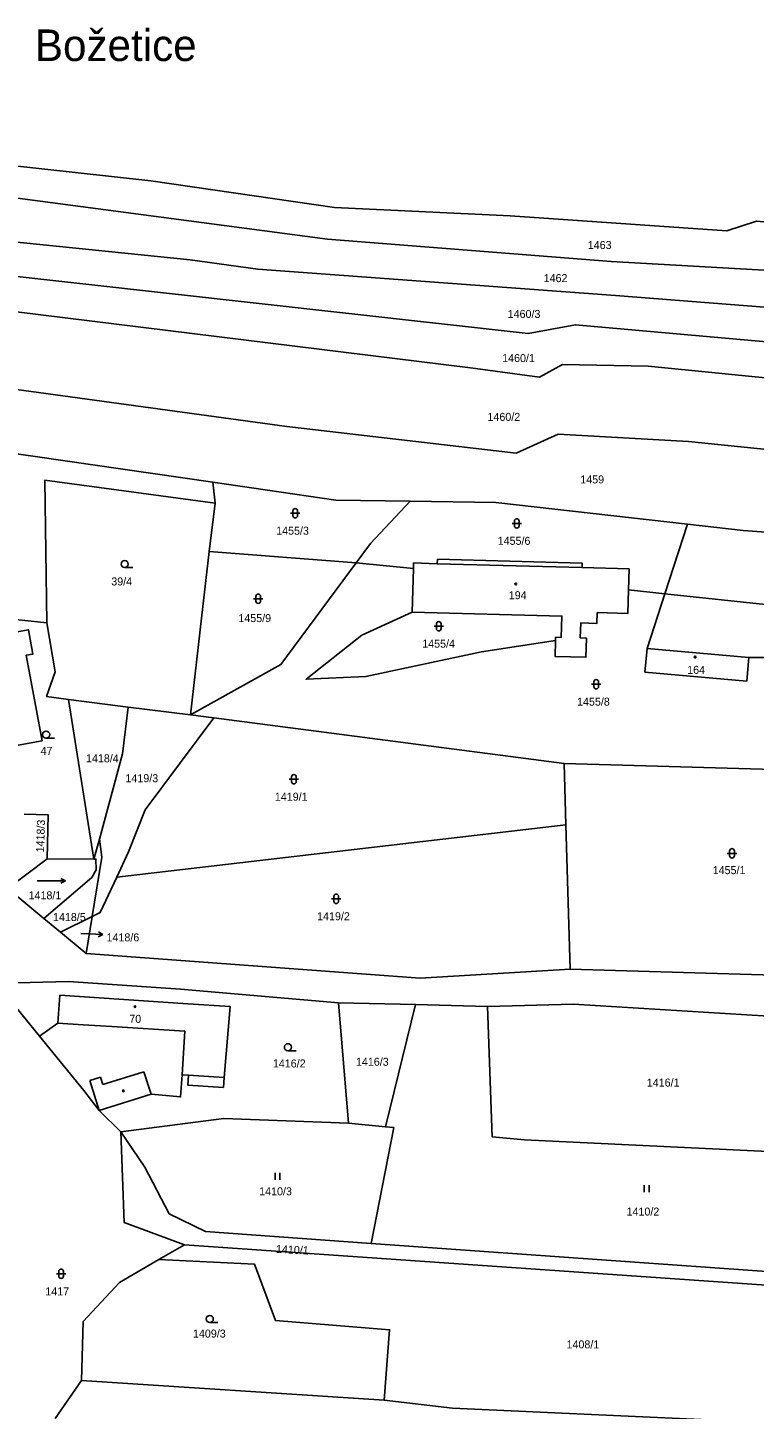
# Model space of a CAD drawing. Extents: x -776734 to -748832, y -1118122 to -976986.
# Drawn here: x -750359.5 to -750205.2, y -1113788.5 to -1113495 of the extents above; entities that cross this region are included whole.
import ezdxf

# ---------------------------------------------------------------- set-up
doc = ezdxf.new("R2010")
doc.units = 0
for name, color, linetype in [('KM_Hranice parcel', 7, 'Continuous'), ('KM_Parcelní čísla', 7, 'Continuous'), ('KM_Pop  PČ popisy', 7, 'Continuous'), ('KM_Vnitřní kresba', 7, 'Continuous'), ('KM_Značky budov', 7, 'Continuous'), ('KM_Značky kultur', 7, 'Continuous')]:
    doc.layers.add(name, color=color, linetype=linetype)

msp = doc.modelspace()

# ---------------------------------------------------------------- linework, layer by layer
at = {"layer": 'KM_Hranice parcel'}
for p, q in [((-750319.68, -1113595.94), (-750320.2, -1113591.54)), ((-750319.68, -1113595.94), (-750321.01, -1113606.24)), ((-750219.35, -1113600.41), (-750224.18, -1113615.21)), ((-750321.01, -1113606.24), (-750289.79, -1113608.65)), ((-750289.79, -1113608.65), (-750277.59, -1113609.86)), ((-750277.56, -1113608.68), (-750277.59, -1113609.86)), ((-750277.59, -1113609.86), (-750277.83, -1113619.1)), ((-750231.9, -1113614.39), (-750224.18, -1113615.21)), ((-750227.98, -1113626.84), (-750224.18, -1113615.21)), ((-750369.15, -1113619.92), (-750355.45, -1113621.39)), ((-750206.35, -1113628.73), (-750227.98, -1113626.84)), ((-750200.06, -1113628.74), (-750206.35, -1113628.73)), ((-750345.45, -1113671.58), (-750350.89, -1113637.66)), ((-750338.2, -1113639.3), (-750350.89, -1113637.66)), ((-750339.4, -1113649.21), (-750338.2, -1113639.3)), ((-750324.94, -1113640.91), (-750338.2, -1113639.3)), ((-750324.94, -1113640.91), (-750319.96, -1113641.56)), ((-750245.59, -1113651.27), (-750319.96, -1113641.56)), ((-750344.3, -1113667.31), (-750339.4, -1113649.21)), ((-750172.71, -1113653.38), (-750245.59, -1113651.27)), ((-750245.59, -1113651.27), (-750245.21, -1113664.26)), ((-750340.58, -1113675.38), (-750245.21, -1113664.26)), ((-750245.21, -1113664.26), (-750244.31, -1113694.94)), ((-750345.45, -1113671.58), (-750344.3, -1113667.31)), ((-750355.37, -1113671.5), (-750363.75, -1113677.82)), ((-750355.37, -1113671.5), (-750345.45, -1113671.58)), ((-750363.75, -1113677.82), (-750356.09, -1113684.16)), ((-750352.56, -1113687.08), (-750356.09, -1113684.16)), ((-750352.56, -1113687.08), (-750345.84, -1113683.76)), ((-750345.84, -1113683.76), (-750347.1, -1113691.6)), ((-750347.1, -1113691.6), (-750352.56, -1113687.08)), ((-750244.31, -1113694.94), (-750178.62, -1113696.84)), ((-750365.65, -1113698.64), (-750357.05, -1113709.16)), ((-750352.73, -1113700.5), (-750353.1, -1113706.44)), ((-750291.37, -1113727.68), (-750293.49, -1113702.09)), ((-750293.49, -1113702.09), (-750277.16, -1113702.49)), ((-750277.16, -1113702.49), (-750283.5, -1113728.42)), ((-750261.83, -1113702.86), (-750277.16, -1113702.49)), ((-750353.1, -1113706.44), (-750357.05, -1113709.16)), ((-750357.05, -1113709.16), (-750347.6, -1113720.71)), ((-750347.6, -1113720.71), (-750344.35, -1113724.99)), ((-750344.35, -1113724.99), (-750339.77, -1113729.48)), ((-750283.5, -1113728.42), (-750291.37, -1113727.68)), ((-750190.72, -1113760.04), (-750286.56, -1113753.21)), ((-750326.24, -1113753.48), (-750331.67, -1113756.64)), ((-750193.16, -1113762.73), (-750326.24, -1113753.48)), ((-750353.67, -1113790.38), (-750348.13, -1113782.32)), ((-750348.13, -1113782.32), (-750283.82, -1113786.52))]:
    msp.add_line(p, q, dxfattribs=at)
for points in [[(-750045.04, -1113544.82), (-750089.85, -1113544.98), (-750132.11, -1113542.64), (-750204.71, -1113536.1), (-750211.02, -1113538.11), (-750257.07, -1113534.93), (-750294.35, -1113533.17), (-750333.35, -1113527.51), (-750404.15, -1113519.72)], [(-750057.81, -1113554.11), (-750104.3, -1113553.19), (-750143.19, -1113549.91), (-750235.6, -1113544.65), (-750295.85, -1113539.87), (-750405.65, -1113525.42)], [(-750069.76, -1113562.79), (-750098.99, -1113562.52), (-750234.67, -1113551.9), (-750310.62, -1113546.25), (-750325.03, -1113544.31), (-750384.75, -1113538.23), (-750409.7, -1113534.31)], [(-750080.85, -1113571.48), (-750118.29, -1113569.23), (-750243.2, -1113558.07), (-750253.2, -1113559.92), (-750368.22, -1113547.09), (-750410.85, -1113540.16)], [(-750412.18, -1113546.9), (-750372.88, -1113553.97), (-750265.49, -1113567.25), (-750250.83, -1113569.19), (-750245.92, -1113566.55), (-750227.71, -1113566.85), (-750090.47, -1113580.54)], [(-750320.2, -1113591.54), (-750364.83, -1113585.05), (-750363.95, -1113571.58)], [(-750105.22, -1113594.46), (-750219.15, -1113582.84), (-750246.84, -1113581.33), (-750255.78, -1113585.33), (-750304.45, -1113579.67), (-750363.95, -1113571.58)], [(-750355.45, -1113621.39), (-750355.91, -1113591.12), (-750319.68, -1113595.94)], [(-750278.28, -1113595.55), (-750294.08, -1113595.34), (-750320.2, -1113591.54)], [(-750289.79, -1113608.65), (-750286.73, -1113604.51), (-750278.28, -1113595.55)], [(-750219.35, -1113600.41), (-750260.09, -1113595.8), (-750278.28, -1113595.55)], [(-750121.3, -1113606.35), (-750155.96, -1113605.54), (-750207.56, -1113601.75), (-750219.35, -1113600.41)], [(-750321.01, -1113606.24), (-750322.62, -1113620.4), (-750324.94, -1113640.91)], [(-750289.79, -1113608.65), (-750305.73, -1113630.23), (-750324.94, -1113640.91)], [(-750272.49, -1113607.86), (-750272.55, -1113608.86), (-750277.56, -1113608.68)], [(-750231.9, -1113614.39), (-750231.78, -1113609.94), (-750241.77, -1113609.67), (-750241.74, -1113608.72), (-750272.49, -1113607.86)], [(-750247.42, -1113625.16), (-750247.51, -1113628.52), (-750240.96, -1113628.7), (-750240.85, -1113624.64), (-750242.15, -1113624.61), (-750242.06, -1113621.41), (-750238.61, -1113621.5), (-750238.55, -1113619.22), (-750232.04, -1113619.4), (-750231.9, -1113614.39)], [(-750224.18, -1113615.21), (-750201.45, -1113617.62), (-750150.56, -1113619.26), (-750127.69, -1113619.17), (-750122.51, -1113619.5)], [(-750277.83, -1113619.1), (-750288.55, -1113624), (-750300.39, -1113633.39), (-750287.69, -1113632.76), (-750263.15, -1113627.55), (-750247.42, -1113625.16)], [(-750277.83, -1113619.1), (-750246.06, -1113619.97), (-750246.18, -1113624.5), (-750247.4, -1113624.47), (-750247.42, -1113625.16)], [(-750361.54, -1113647.34), (-750356.46, -1113646.45), (-750359.82, -1113628.28), (-750358.43, -1113628.04), (-750359.37, -1113622.85), (-750365.93, -1113624.01), (-750365.04, -1113628.96), (-750370.52, -1113629.8)], [(-750350.89, -1113637.66), (-750355.5, -1113637.06), (-750353.72, -1113631.78), (-750355.45, -1113621.39)], [(-750227.98, -1113626.84), (-750228.42, -1113631.86), (-750206.79, -1113633.75), (-750206.35, -1113628.73)], [(-750319.96, -1113641.56), (-750334.59, -1113661.08), (-750338.08, -1113670.06), (-750340.58, -1113675.38)], [(-750360.25, -1113662.04), (-750355.16, -1113662.19), (-750355.37, -1113671.5)], [(-750345.84, -1113683.76), (-750343.8, -1113671.16), (-750344.3, -1113667.31)], [(-750356.09, -1113684.16), (-750345.9, -1113675.48), (-750344.99, -1113673.85), (-750345.02, -1113671.58), (-750345.45, -1113671.58)], [(-750340.58, -1113675.38), (-750344.12, -1113682.91), (-750345.84, -1113683.76)], [(-750244.31, -1113694.94), (-750276.13, -1113696.87), (-750347.1, -1113691.6)], [(-750293.49, -1113702.09), (-750327.06, -1113699.19), (-750350.88, -1113697.54), (-750364.45, -1113697.93), (-750365.65, -1113698.64)], [(-750344.35, -1113724.99), (-750333.33, -1113721.53), (-750327.04, -1113722.09), (-750326.74, -1113717.4), (-750325.39, -1113717.49), (-750325.53, -1113719.58), (-750317.94, -1113720.06), (-750317.77, -1113717.97), (-750316.53, -1113702.85), (-750325.52, -1113702.28), (-750352.73, -1113700.5)], [(-750144.63, -1113709.25), (-750179.18, -1113706.36), (-750243.6, -1113702.39), (-750261.83, -1113702.86)], [(-750168.3, -1113735.33), (-750254, -1113731.2), (-750260.89, -1113730.55), (-750261.83, -1113702.86)], [(-750291.37, -1113727.68), (-750317.86, -1113726.66), (-750339.77, -1113729.48)], [(-750286.56, -1113753.21), (-750321.74, -1113750.7), (-750329.46, -1113746.89), (-750334.64, -1113737.01), (-750339.77, -1113729.48)], [(-750339.77, -1113729.48), (-750339.04, -1113748.75), (-750326.24, -1113753.48)], [(-750283.5, -1113728.42), (-750281.78, -1113728.58), (-750286.56, -1113753.21)], [(-750331.67, -1113756.64), (-750340.01, -1113761.5), (-750347.74, -1113769.82), (-750348.13, -1113782.32)], [(-750331.67, -1113756.64), (-750311.38, -1113757.58), (-750306.9, -1113769.59), (-750282.65, -1113771.55), (-750283.82, -1113786.52)], [(-750283.82, -1113786.52), (-750269.28, -1113788.16), (-750204.01, -1113791.2)]]:
    msp.add_lwpolyline(points, dxfattribs=at)
at = {"layer": 'KM_Pop  PČ popisy'}
for p, q in [((-750348.24, -1113687.41), (-750346.53, -1113687.48)), ((-750346.53, -1113687.48), (-750343.531, -1113687.585)), ((-750343.531, -1113687.585), (-750344.549, -1113688.05)), ((-750343.531, -1113687.585), (-750344.514, -1113687.049))]:
    msp.add_line(p, q, dxfattribs=at)
at = {"layer": 'KM_Vnitřní kresba'}
for p, q in [((-750272.55, -1113608.86), (-750241.77, -1113609.67)), ((-750353.1, -1113706.44), (-750347.71, -1113706.78)), ((-750341.63, -1113707.16), (-750347.71, -1113706.78)), ((-750341.63, -1113707.16), (-750326.15, -1113708.12)), ((-750326.15, -1113708.12), (-750326.74, -1113717.4)), ((-750344.07, -1113717.91), (-750346.35, -1113718.63)), ((-750343.58, -1113719.48), (-750344.07, -1113717.91)), ((-750334.84, -1113716.73), (-750343.58, -1113719.48)), ((-750333.33, -1113721.53), (-750334.84, -1113716.73)), ((-750325.39, -1113717.49), (-750317.77, -1113717.97)), ((-750344.35, -1113724.99), (-750346.35, -1113718.63))]:
    msp.add_line(p, q, dxfattribs=at)
at = {"layer": 'KM_Značky budov'}
for centre in [(-750255.8568, -1113613.1492), (-750217.7568, -1113628.6792), (-750336.7468, -1113702.9292), (-750339.2068, -1113720.7992)]:
    msp.add_circle(centre, 0.175, dxfattribs=at)
at = {"layer": 'KM_Značky kultur'}
for p, q in [((-750303.201, -1113597.621), (-750303.201, -1113598.622)), ((-750302.199, -1113598.622), (-750302.199, -1113597.621)), ((-750303.701, -1113598.121), (-750301.699, -1113598.121)), ((-750256.651, -1113600.271), (-750254.649, -1113600.271)), ((-750256.151, -1113599.771), (-750256.151, -1113600.772)), ((-750255.149, -1113600.772), (-750255.149, -1113599.771)), ((-750338.923, -1113609.66), (-750337.173, -1113609.66)), ((-750311.571, -1113616.281), (-750309.569, -1113616.281)), ((-750311.071, -1113615.781), (-750311.071, -1113616.782)), ((-750310.069, -1113616.782), (-750310.069, -1113615.781)), ((-750273.221, -1113622.121), (-750271.219, -1113622.121)), ((-750272.721, -1113621.621), (-750272.721, -1113622.622)), ((-750271.719, -1113622.622), (-750271.719, -1113621.621)), ((-750239.781, -1113634.431), (-750237.779, -1113634.431)), ((-750239.281, -1113633.931), (-750239.281, -1113634.932)), ((-750238.279, -1113634.932), (-750238.279, -1113633.931)), ((-750355.603, -1113645.89), (-750353.853, -1113645.89)), ((-750303.981, -1113654.621), (-750301.979, -1113654.621)), ((-750303.481, -1113654.121), (-750303.481, -1113655.122)), ((-750302.479, -1113655.122), (-750302.479, -1113654.121)), ((-750210.931, -1113670.351), (-750208.929, -1113670.351)), ((-750210.431, -1113669.851), (-750210.431, -1113670.852)), ((-750209.429, -1113670.852), (-750209.429, -1113669.851)), ((-750357.493, -1113676.169), (-750351.493, -1113676.169)), ((-750351.493, -1113676.169), (-750352.47, -1113675.667)), ((-750351.493, -1113676.169), (-750352.47, -1113676.67)), ((-750294.501, -1113679.511), (-750294.501, -1113680.512)), ((-750293.499, -1113680.512), (-750293.499, -1113679.511)), ((-750295.001, -1113680.011), (-750292.999, -1113680.011)), ((-750304.253, -1113712.28), (-750302.503, -1113712.28)), ((-750306.961, -1113739.7), (-750306.961, -1113738.2)), ((-750305.96, -1113739.7), (-750305.96, -1113738.2)), ((-750228.551, -1113742.33), (-750228.551, -1113740.83)), ((-750227.55, -1113742.33), (-750227.55, -1113740.83)), ((-750352.921, -1113759.151), (-750352.921, -1113760.152)), ((-750351.919, -1113760.152), (-750351.919, -1113759.151)), ((-750353.421, -1113759.651), (-750351.419, -1113759.651)), ((-750320.853, -1113770), (-750319.103, -1113770))]:
    msp.add_line(p, q, dxfattribs=at)
for centre in [(-750338.9229, -1113608.9098), (-750355.6029, -1113645.1398), (-750304.2529, -1113711.5298), (-750320.8529, -1113769.2498)]:
    msp.add_circle(centre, 0.75, dxfattribs=at)
for centre, start, end in [((-750302.7, -1113597.6209), 0, 180), ((-750302.7, -1113598.6209), 180, 359.987886), ((-750255.65, -1113599.7709), 0, 180), ((-750255.65, -1113600.7709), 180, 359.987886), ((-750310.57, -1113615.7809), 0, 180), ((-750310.57, -1113616.7809), 180, 359.987886), ((-750272.22, -1113621.6209), 0, 180), ((-750272.22, -1113622.6209), 180, 359.987886), ((-750238.78, -1113633.9309), 0, 180), ((-750238.78, -1113634.9309), 180, 359.987886), ((-750302.98, -1113654.1209), 0, 180), ((-750302.98, -1113655.1209), 180, 359.987886), ((-750209.93, -1113669.8509), 0, 180), ((-750209.93, -1113670.8509), 180, 359.987886), ((-750294, -1113679.5109), 0, 180), ((-750294, -1113680.5109), 180, 359.987886), ((-750352.42, -1113759.1509), 0, 180), ((-750352.42, -1113760.1509), 180, 359.987886)]:
    msp.add_arc(centre, 0.5, start, end, dxfattribs=at)

# ---------------------------------------------------------------- texts
at = {"layer": 'KM_Parcelní čísla'}
for s, p in [('1463', (-750240.564, -1113541.99)), ('1462', (-750249.934, -1113549.02)), ('1460/3', (-750257.577, -1113556.63)), ('1460/1', (-750258.747, -1113566)), ('1460/2', (-750261.867, -1113578.5)), ('1459', (-750242.154, -1113591.78)), ('1455/3', (-750306.747, -1113602.67)), ('1455/6', (-750259.697, -1113604.82)), ('39/4', (-750341.769, -1113613.45)), ('194', (-750257.34, -1113616.37)), ('1455/9', (-750314.777, -1113621.23)), ('1455/4', (-750275.73, -1113626.67)), ('164', (-750219.45, -1113632.23)), ('1455/8', (-750242.837, -1113638.98)), ('47', (-750356.79, -1113649.44)), ('1418/4', (-750347.14, -1113651.02)), ('1419/3', (-750338.757, -1113655.24)), ('1419/1', (-750307.027, -1113659.17)), ('1455/1', (-750214.027, -1113674.77)), ('1418/1', (-750359.337, -1113680.12)), ('1419/2', (-750298.047, -1113684.56)), ('1418/5', (-750354.147, -1113684.73)), ('1418/6', (-750342.78, -1113689.054)), ('70', (-750337.94, -1113706.35)), ('1416/2', (-750307.45, -1113715.83)), ('1416/3', (-750289.807, -1113715.47)), ('1416/1', (-750228.027, -1113719.89)), ('1410/3', (-750310.357, -1113742.99)), ('1410/2', (-750232.327, -1113747.29)), ('1417', (-750355.784, -1113764.24)), ('1409/3', (-750324.417, -1113773.2)), ('1408/1', (-750245.077, -1113775.5))]:
    msp.add_text(s, height=1.7, dxfattribs=at).set_placement(p)
for s, rotation, p in [('1418/3', 87.999997, (-750356.07, -1113670.179)), ('1410/1', 357, (-750306.826, -1113755.212))]:
    msp.add_text(s, height=1.7, rotation=rotation, dxfattribs=at).set_placement(p)
at = {"layer": 'KM_Pop  PČ popisy'}
msp.add_text('Božetice', height=6.7, dxfattribs=at).set_placement((-750358, -1113502.06))

doc.saveas('drawing.dxf')
